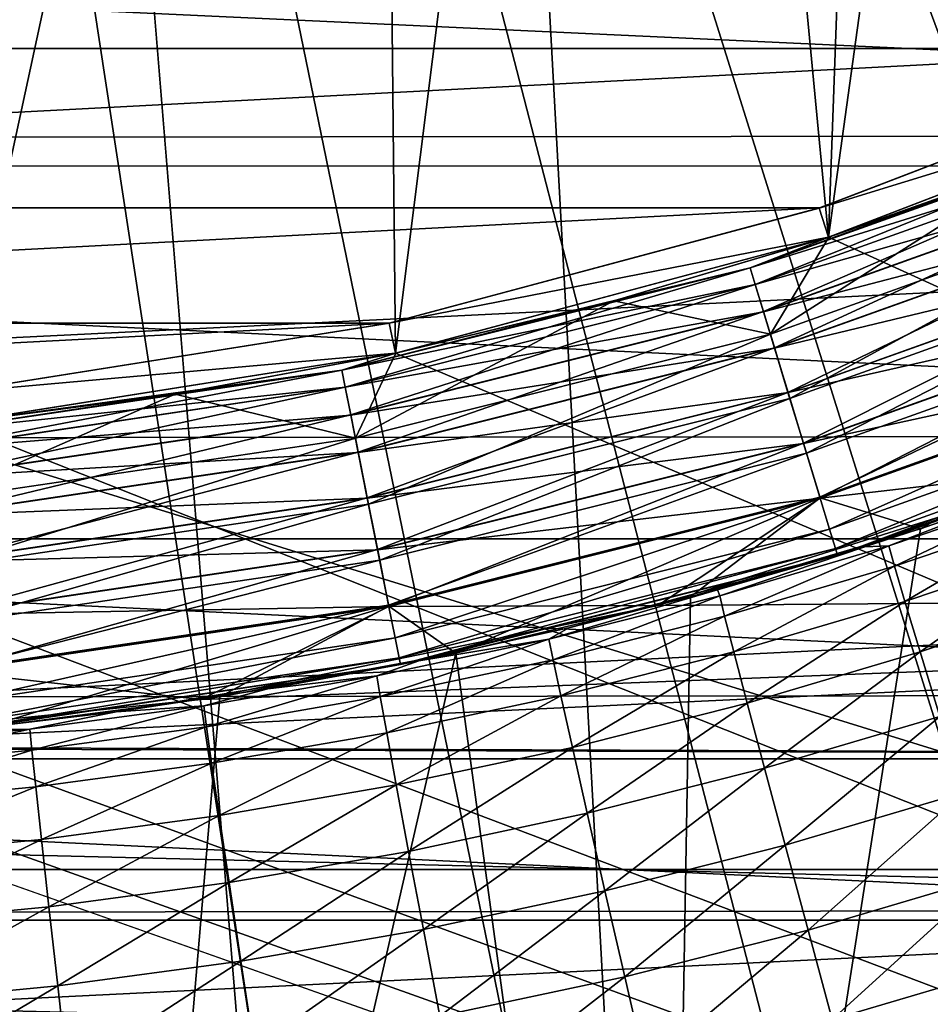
# Model space of a CAD drawing. Header units: metres. Extents: x -104 to 104, y -68 to 90.
# Tile 264 of 656: x 0.84 to 2.33, y -11.63 to -10.02. Entities that reach past the tile are written whole.
import ezdxf

# ---------------------------------------------------------------- set-up
doc = ezdxf.new("R2010")
doc.units = ezdxf.units.M
doc.layers.add('solid_FIT-BATH-153_SW0002', color=7, linetype='CONTINUOUS')

msp = doc.modelspace()

# ---------------------------------------------------------------- linework, layer by layer
at = {"layer": 'solid_FIT-BATH-153_SW0002'}
for points in [[(3, -33.664112, 59.796501), (-3, 21.43195, 59.796501), (-1.503199, 21.284964, 59.796501)], [(3, -33.664112, 59.796501), (-3, -33.664112, 59.796501), (-3, 21.43195, 59.796501)], [(3, -33.664112, 59.796501), (1.506204, 21.28516, 59.796501), (3, 21.43195, 59.796501)], [(3, -33.664112, 59.796501), (-1.503199, 21.284964, 59.796501), (0, 21.235888, 59.796501)], [(3, -33.664112, 59.796501), (0, 21.235888, 59.796501), (1.506204, 21.28516, 59.796501)], [(3, 18.675392, 72.796501), (-3, -33.664112, 72.796501), (3, -33.664112, 72.796501)], [(-3, 18.675392, 72.796501), (-3, -33.664112, 72.796501), (3, 18.675392, 72.796501)], [(0, -3.714112, 38.063175), (5.477271, -10.094252, 37.916401), (5.793386, -9.808646, 37.916401)], [(0, -3.714112, 38.063175), (5.147096, -10.36348, 37.916401), (5.477271, -10.094252, 37.916401)], [(0, -3.714112, 38.063175), (4.447989, -10.850081, 37.916401), (4.803708, -10.615639, 37.916401)], [(0, -3.714112, 38.063175), (4.080853, -11.066208, 37.916401), (4.447989, -10.850081, 37.916401)], [(0, -3.714112, 38.063175), (3.703243, -11.263461, 37.916401), (4.080853, -11.066208, 37.916401)], [(0, -3.714112, 38.063175), (3.316125, -11.441336, 37.916401), (3.703243, -11.263461, 37.916401)], [(0, -3.714112, 38.063175), (2.920496, -11.599376, 37.916401), (3.316125, -11.441336, 37.916401)], [(0, -3.714112, 38.063175), (2.51737, -11.737174, 37.916401), (2.920496, -11.599376, 37.916401)], [(0, -3.714112, 38.063175), (2.107781, -11.854378, 37.916401), (2.51737, -11.737174, 37.916401)], [(0, -3.714112, 38.063175), (1.692783, -11.950686, 37.916401), (2.107781, -11.854378, 37.916401)], [(0, -3.714112, 38.063175), (1.273439, -12.025852, 37.916401), (1.692783, -11.950686, 37.916401)], [(0, -3.714112, 38.063175), (0.850826, -12.079682, 37.916401), (1.273439, -12.025852, 37.916401)], [(0, -3.714112, 38.063175), (0.426029, -12.112039, 37.916401), (0.850826, -12.079682, 37.916401)], [(0, -3.714112, 38.063175), (4.803708, -10.615639, 37.916401), (5.147096, -10.36348, 37.916401)], [(2.666793, -6.728849, 5.796502), (2.847568, -10.10871, 5.796502), (2.16292, -10.371561, 5.796502)], [(2.283822, -7.028335, 5.796502), (2.666793, -6.728849, 5.796502), (2.16292, -10.371561, 5.796502)], [(3.685249, -7.001433, 15.666829), (0.435381, -7.212121, 15.662733), (0.000001, -10.485798, 15.583759)], [(3.685249, -11.626538, 15.55318), (3.685249, -7.001433, 15.666829), (0.000001, -10.485798, 15.583759)], [(1.867795, -7.279452, 5.796502), (2.283822, -7.028335, 5.796502), (2.16292, -10.371561, 5.796502)], [(1.423697, -7.478906, 5.796502), (1.867795, -7.279452, 5.796502), (1.455235, -10.561099, 5.796502)], [(1.867795, -7.279452, 5.796502), (2.16292, -10.371561, 5.796502), (1.455235, -10.561099, 5.796502)], [(1.423697, -7.478906, 5.796502), (1.455235, -10.561099, 5.796502), (0.732782, -10.675615, 5.796502)], [(0.958664, -7.6231, 5.796502), (1.423697, -7.478906, 5.796502), (0.732782, -10.675615, 5.796502)], [(0.48256, -7.710166, 5.796502), (0.958664, -7.6231, 5.796502), (0.732782, -10.675615, 5.796502)], [(-7.150523, -9.582031, -36.203499), (7.150374, -9.582213, -36.203499), (-6.540291, -10.255214, -36.203499)], [(-6.540291, -10.255214, -36.203499), (7.150374, -9.582213, -36.203499), (6.540164, -10.255344, -36.203499)], [(5.94252, -9.650873, 19.907827), (5.332761, -10.204181, 19.907827), (-5.909722, -9.682185, 19.907827)], [(5.332761, -10.204181, 19.907827), (-5.321707, -10.212864, 19.907827), (-5.909722, -9.682185, 19.907827)], [(3.475, -9.732988, -14.886429), (-3.475, -9.732988, -14.886429), (-2.826498, -10.063334, -14.886429)], [(3.475, -9.732988, -14.886429), (-2.826498, -10.063334, -14.886429), (2.826498, -10.063334, -14.886429)], [(2.826498, -10.063334, -14.886429), (-2.826498, -10.063334, -14.886429), (-2.147822, -10.323826, -14.886429)], [(2.826498, -10.063334, -14.886429), (-2.147822, -10.323826, -14.886429), (2.147822, -10.323826, -14.886429)], [(2.147822, -10.323826, -14.886429), (2.147461, -10.324022, -10.790101), (2.826795, -10.063264, -10.790101)], [(2.847131, -10.108941, -10.703499), (2.826795, -10.063264, -10.790101), (2.147461, -10.324022, -10.790101)], [(2.826498, -10.063334, -14.886429), (2.147822, -10.323826, -14.886429), (2.826795, -10.063264, -10.790101)], [(2.16291, -10.371575, -10.703499), (2.847131, -10.108941, -10.703499), (2.147461, -10.324022, -10.790101)], [(2.508576, -10.249175, -8.203499), (2.847131, -10.108941, -10.703499), (2.16291, -10.371575, -10.703499)], [(2.16292, -10.371561, 0.796502), (2.847568, -10.10871, 0.796502), (2.508576, -10.249175, -1.203498)], [(17.184942, -17.214111, 0.796502), (2.847568, -10.10871, 0.796502), (2.16292, -10.371561, 0.796502)], [(2.16292, -10.371561, 5.796502), (2.847568, -10.10871, 5.796502), (2.163222, -10.371474, 4.930476)], [(2.847568, -10.10871, 5.796502), (2.508676, -10.249136, 4.930476), (2.163222, -10.371474, 4.930476)], [(2.034748, -10.421779, -1.300466), (2.682417, -10.190039, -1.300466), (2.042987, -10.448936, -1.394387)], [(2.508576, -10.249175, -1.203498), (2.682417, -10.190039, -1.300466), (2.034748, -10.421779, -1.300466)], [(2.682461, -10.190145, -8.105953), (2.163119, -10.371508, -8.203499), (2.034782, -10.421888, -8.105953)], [(2.682461, -10.190145, -8.105953), (2.034782, -10.421888, -8.105953), (2.693363, -10.216467, -8.012066)], [(2.682417, -10.190039, -1.300466), (2.693277, -10.216258, -1.394387), (2.042987, -10.448936, -1.394387)], [(2.682461, -10.190145, -8.105953), (2.508576, -10.249175, -8.203499), (2.163119, -10.371508, -8.203499)], [(5.332761, -10.204181, 19.907827), (4.670863, -10.695725, 19.907827), (-5.321707, -10.212864, 19.907827)], [(4.670863, -10.695725, 19.907827), (-4.65813, -10.703774, 19.907827), (-5.321707, -10.212864, 19.907827)], [(2.034782, -10.421888, -8.105953), (2.043052, -10.449152, -8.012066), (2.693363, -10.216467, -8.012066)], [(2.042987, -10.448936, -1.394387), (2.693277, -10.216258, -1.394387), (2.05639, -10.493122, -1.480957)], [(2.693363, -10.216467, -8.012066), (2.043052, -10.449152, -8.012066), (2.711073, -10.25922, -7.92555)], [(2.693277, -10.216258, -1.394387), (2.710948, -10.258918, -1.480957), (2.05639, -10.493122, -1.480957)], [(2.163119, -10.371508, -1.203498), (2.508576, -10.249175, -1.203498), (2.034748, -10.421779, -1.300466)], [(2.508676, -10.249136, 4.930476), (2.725818, -10.294818, 5.014204), (2.06767, -10.530307, 5.014204)], [(2.163222, -10.371474, 4.930476), (2.508676, -10.249136, 4.930476), (2.06767, -10.530307, 5.014204)], [(2.163119, -10.371508, -8.203499), (2.508576, -10.249175, -8.203499), (2.16291, -10.371575, -10.703499)], [(2.16292, -10.371561, 0.796502), (2.508576, -10.249175, -1.203498), (2.163119, -10.371508, -1.203498)], [(-6.540291, -10.255214, -36.203499), (6.540164, -10.255344, -36.203499), (-5.868245, -10.864317, -36.203499)], [(-5.868245, -10.864317, -36.203499), (6.540164, -10.255344, -36.203499), (5.86811, -10.864427, -36.203499)], [(2.043052, -10.449152, -8.012066), (2.056485, -10.493436, -7.92555), (2.711073, -10.25922, -7.92555)], [(2.05639, -10.493122, -1.480957), (2.710948, -10.258918, -1.480957), (2.074444, -10.552636, -1.556843)], [(2.711073, -10.25922, -7.92555), (2.056485, -10.493436, -7.92555), (2.734906, -10.31676, -7.849737)], [(2.710948, -10.258918, -1.480957), (2.734747, -10.316376, -1.556843), (2.074444, -10.552636, -1.556843)], [(2.099526, -10.635322, 5.115891), (2.06767, -10.530307, 5.014204), (2.725818, -10.294818, 5.014204)], [(2.099526, -10.635322, 5.115891), (2.725818, -10.294818, 5.014204), (2.767813, -10.396204, 5.115891)], [(2.147822, -10.323826, -14.886429), (-2.147822, -10.323826, -14.886429), (-1.445257, -10.51217, -14.886429)], [(2.147822, -10.323826, -14.886429), (-1.445257, -10.51217, -14.886429), (1.445257, -10.51217, -14.886429)], [(1.445257, -10.51217, -14.886429), (1.444884, -10.512259, -10.790101), (2.147461, -10.324022, -10.790101)], [(2.16291, -10.371575, -10.703499), (2.147461, -10.324022, -10.790101), (1.444884, -10.512259, -10.790101)], [(2.147822, -10.323826, -14.886429), (1.445257, -10.51217, -14.886429), (2.147461, -10.324022, -10.790101)], [(2.056485, -10.493436, -7.92555), (2.074564, -10.553035, -7.849737), (2.734906, -10.31676, -7.849737)], [(2.074444, -10.552636, -1.556843), (2.734747, -10.316376, -1.556843), (2.096451, -10.625184, -1.619124)], [(2.734906, -10.31676, -7.849737), (2.074564, -10.553035, -7.849737), (2.763947, -10.38687, -7.787546)], [(2.734747, -10.316376, -1.556843), (2.76376, -10.386417, -1.619124), (2.096451, -10.625184, -1.619124)], [(17.184942, -17.214111, 0.796502), (-2.162943, -10.371553, 0.796502), (-17.18494, -17.214111, 0.796502)], [(17.184942, -17.214111, 0.796502), (-1.455257, -10.561094, 0.796502), (-2.162943, -10.371553, 0.796502)], [(1.455279, -10.561167, -10.703499), (2.16291, -10.371575, -10.703499), (1.444884, -10.512259, -10.790101)], [(1.455235, -10.561099, 0.796502), (2.16292, -10.371561, 0.796502), (1.811733, -10.475593, -1.203498)], [(17.184942, -17.214111, 0.796502), (2.16292, -10.371561, 0.796502), (1.455235, -10.561099, 0.796502)], [(1.455235, -10.561099, 5.796502), (2.16292, -10.371561, 5.796502), (1.455476, -10.561125, 4.930476)], [(1.811733, -10.475593, -8.203499), (2.16291, -10.371575, -10.703499), (1.455279, -10.561167, -10.703499)], [(2.16292, -10.371561, 5.796502), (1.811834, -10.475566, 4.930476), (1.455476, -10.561125, 4.930476)], [(1.811733, -10.475593, -1.203498), (2.163119, -10.371508, -1.203498), (2.034748, -10.421779, -1.300466)], [(2.16292, -10.371561, 0.796502), (2.163119, -10.371508, -1.203498), (1.811733, -10.475593, -1.203498)], [(1.811733, -10.475593, -8.203499), (2.163119, -10.371508, -8.203499), (2.16291, -10.371575, -10.703499)], [(2.034782, -10.421888, -8.105953), (2.163119, -10.371508, -8.203499), (1.811733, -10.475593, -8.203499)], [(1.811834, -10.475566, 4.930476), (2.163222, -10.371474, 4.930476), (2.06767, -10.530307, 5.014204)], [(2.16292, -10.371561, 5.796502), (2.163222, -10.371474, 4.930476), (1.811834, -10.475566, 4.930476)], [(2.074564, -10.553035, -7.849737), (2.096593, -10.625653, -7.787546), (2.763947, -10.38687, -7.787546)], [(2.096451, -10.625184, -1.619124), (2.76376, -10.386417, -1.619124), (2.121565, -10.707975, -1.665401)], [(2.763947, -10.38687, -7.787546), (2.096593, -10.625653, -7.787546), (2.797076, -10.466851, -7.741371)], [(2.76376, -10.386417, -1.619124), (2.796868, -10.466348, -1.665401), (2.121565, -10.707975, -1.665401)], [(2.099526, -10.635322, 5.115891), (2.767813, -10.396204, 5.115891), (2.126621, -10.724644, 5.232811)], [(2.767813, -10.396204, 5.115891), (2.803533, -10.48244, 5.232811), (2.126621, -10.724644, 5.232811)], [(1.367484, -10.58892, -1.300466), (2.034748, -10.421779, -1.300466), (1.373021, -10.616754, -1.394387)], [(1.811733, -10.475593, -1.203498), (2.034748, -10.421779, -1.300466), (1.367484, -10.58892, -1.300466)], [(2.034782, -10.421888, -8.105953), (1.455382, -10.561145, -8.203499), (1.367507, -10.589031, -8.105953)], [(2.034782, -10.421888, -8.105953), (1.367507, -10.589031, -8.105953), (2.043052, -10.449152, -8.012066)], [(2.034748, -10.421779, -1.300466), (2.042987, -10.448936, -1.394387), (1.373021, -10.616754, -1.394387)], [(2.034782, -10.421888, -8.105953), (1.811733, -10.475593, -8.203499), (1.455382, -10.561145, -8.203499)], [(1.367507, -10.589031, -8.105953), (1.373065, -10.616975, -8.012066), (2.043052, -10.449152, -8.012066)], [(1.373021, -10.616754, -1.394387), (2.042987, -10.448936, -1.394387), (1.382029, -10.662041, -1.480957)], [(2.043052, -10.449152, -8.012066), (1.373065, -10.616975, -8.012066), (2.056485, -10.493436, -7.92555)], [(2.042987, -10.448936, -1.394387), (2.05639, -10.493122, -1.480957), (1.382029, -10.662041, -1.480957)], [(2.096593, -10.625653, -7.787546), (2.121723, -10.708496, -7.741371), (2.797076, -10.466851, -7.741371)], [(2.121565, -10.707975, -1.665401), (2.796868, -10.466348, -1.665401), (2.148819, -10.797819, -1.693891)], [(2.797076, -10.466851, -7.741371), (2.121723, -10.708496, -7.741371), (2.833018, -10.553622, -7.712991)], [(2.796868, -10.466348, -1.665401), (2.832797, -10.553088, -1.693891), (2.148819, -10.797819, -1.693891)], [(3.685249, -11.626538, 15.55318), (0.000001, -10.485798, 15.583759), (0.000001, -13.750768, 15.496895)], [(1.455382, -10.561145, -1.203498), (1.811733, -10.475593, -1.203498), (1.367484, -10.58892, -1.300466)], [(1.811834, -10.475566, 4.930476), (2.06767, -10.530307, 5.014204), (1.38961, -10.700152, 5.014204)], [(1.455476, -10.561125, 4.930476), (1.811834, -10.475566, 4.930476), (1.38961, -10.700152, 5.014204)], [(1.455235, -10.561099, 0.796502), (1.811733, -10.475593, -1.203498), (1.455382, -10.561145, -1.203498)], [(1.455382, -10.561145, -8.203499), (1.811733, -10.475593, -8.203499), (1.455279, -10.561167, -10.703499)], [(2.126621, -10.724644, 5.232811), (2.803533, -10.48244, 5.232811), (2.14835, -10.796273, 5.362349)], [(2.803533, -10.48244, 5.232811), (2.832179, -10.551596, 5.362349), (2.14835, -10.796273, 5.362349)], [(1.373065, -10.616975, -8.012066), (1.382093, -10.662362, -7.92555), (2.056485, -10.493436, -7.92555)], [(1.382029, -10.662041, -1.480957), (2.05639, -10.493122, -1.480957), (1.394162, -10.723038, -1.556843)], [(2.056485, -10.493436, -7.92555), (1.382093, -10.662362, -7.92555), (2.074564, -10.553035, -7.849737)], [(2.05639, -10.493122, -1.480957), (2.074444, -10.552636, -1.556843), (1.394162, -10.723038, -1.556843)], [(1.445257, -10.51217, -14.886429), (-1.445257, -10.51217, -14.886429), (-0.726099, -10.626045, -14.886429)], [(1.445257, -10.51217, -14.886429), (-0.726099, -10.626045, -14.886429), (0.726099, -10.626045, -14.886429)], [(1.445257, -10.51217, -14.886429), (0.726099, -10.626045, -14.886429), (1.444884, -10.512259, -10.790101)], [(0.726099, -10.626045, -14.886429), (0.72683, -10.626001, -10.790101), (1.444884, -10.512259, -10.790101)], [(1.455279, -10.561167, -10.703499), (1.444884, -10.512259, -10.790101), (0.72683, -10.626001, -10.790101)], [(1.411019, -10.807783, 5.115891), (1.38961, -10.700152, 5.014204), (2.06767, -10.530307, 5.014204)], [(1.411019, -10.807783, 5.115891), (2.06767, -10.530307, 5.014204), (2.099526, -10.635322, 5.115891)], [(1.382093, -10.662362, -7.92555), (1.394243, -10.723446, -7.849737), (2.074564, -10.553035, -7.849737)], [(1.394162, -10.723038, -1.556843), (2.074444, -10.552636, -1.556843), (1.408952, -10.797394, -1.619124)], [(2.074564, -10.553035, -7.849737), (1.394243, -10.723446, -7.849737), (2.096593, -10.625653, -7.787546)], [(2.074444, -10.552636, -1.556843), (2.096451, -10.625184, -1.619124), (1.408952, -10.797394, -1.619124)], [(2.121723, -10.708496, -7.741371), (2.148987, -10.798372, -7.712991), (2.833018, -10.553622, -7.712991)], [(2.14835, -10.796273, 5.362349), (2.832179, -10.551596, 5.362349), (2.164226, -10.848608, 5.501604)], [(2.148819, -10.797819, -1.693891), (2.832797, -10.553088, -1.693891), (2.313218, -10.848459, -1.703498)], [(2.833018, -10.553622, -7.712991), (2.148987, -10.798372, -7.712991), (2.609338, -10.745492, -7.703498)], [(2.832179, -10.551596, 5.362349), (2.853107, -10.602122, 5.501604), (2.164226, -10.848608, 5.501604)], [(2.832797, -10.553088, -1.693891), (2.683694, -10.717443, -1.703498), (2.313218, -10.848459, -1.703498)], [(17.184942, -17.214111, 0.796502), (-0.732798, -10.675613, 0.796502), (-1.455257, -10.561094, 0.796502)], [(0.732059, -10.675728, -10.703499), (1.455279, -10.561167, -10.703499), (0.72683, -10.626001, -10.790101)], [(1.455235, -10.561099, 5.796502), (1.095122, -10.627917, 4.930476), (0.731759, -10.675759, 4.930476)], [(0.732782, -10.675615, 5.796502), (1.455235, -10.561099, 5.796502), (0.731759, -10.675759, 4.930476)], [(1.095041, -10.627931, -8.203499), (1.455279, -10.561167, -10.703499), (0.732059, -10.675728, -10.703499)], [(0.732782, -10.675615, 0.796502), (1.455235, -10.561099, 0.796502), (1.095041, -10.627931, -1.203498)], [(17.184942, -17.214111, 0.796502), (1.455235, -10.561099, 0.796502), (0.732782, -10.675615, 0.796502)], [(1.455235, -10.561099, 0.796502), (1.455382, -10.561145, -1.203498), (1.095041, -10.627931, -1.203498)], [(1.095041, -10.627931, -1.203498), (1.455382, -10.561145, -1.203498), (1.367484, -10.58892, -1.300466)], [(1.095041, -10.627931, -8.203499), (1.455382, -10.561145, -8.203499), (1.455279, -10.561167, -10.703499)], [(1.367507, -10.589031, -8.105953), (1.455382, -10.561145, -8.203499), (1.095041, -10.627931, -8.203499)], [(1.455235, -10.561099, 5.796502), (1.455476, -10.561125, 4.930476), (1.095122, -10.627917, 4.930476)], [(1.095122, -10.627917, 4.930476), (1.455476, -10.561125, 4.930476), (1.38961, -10.700152, 5.014204)], [(0.68705, -10.689852, -1.300466), (1.367484, -10.58892, -1.300466), (0.689832, -10.718095, -1.394387)], [(1.095041, -10.627931, -1.203498), (1.367484, -10.58892, -1.300466), (0.68705, -10.689852, -1.300466)], [(1.367507, -10.589031, -8.105953), (0.731699, -10.675765, -8.203499), (0.687062, -10.689966, -8.105953)], [(1.367507, -10.589031, -8.105953), (0.687062, -10.689966, -8.105953), (1.373065, -10.616975, -8.012066)], [(1.367484, -10.58892, -1.300466), (1.373021, -10.616754, -1.394387), (0.689832, -10.718095, -1.394387)], [(1.367507, -10.589031, -8.105953), (1.095041, -10.627931, -8.203499), (0.731699, -10.675765, -8.203499)], [(2.164226, -10.848608, 5.501604), (2.853107, -10.602122, 5.501604), (2.173893, -10.880476, 5.64746)], [(2.853107, -10.602122, 5.501604), (2.865851, -10.63289, 5.64746), (2.173893, -10.880476, 5.64746)], [(0.687062, -10.689966, -8.105953), (0.689854, -10.71832, -8.012066), (1.373065, -10.616975, -8.012066)], [(0.689832, -10.718095, -1.394387), (1.373021, -10.616754, -1.394387), (0.694358, -10.764048, -1.480957)], [(1.373065, -10.616975, -8.012066), (0.689854, -10.71832, -8.012066), (1.382093, -10.662362, -7.92555)], [(1.373021, -10.616754, -1.394387), (1.382029, -10.662041, -1.480957), (0.694358, -10.764048, -1.480957)], [(0.731699, -10.675765, -1.203498), (1.095041, -10.627931, -1.203498), (0.68705, -10.689852, -1.300466)], [(1.095122, -10.627917, 4.930476), (1.38961, -10.700152, 5.014204), (0.698167, -10.802718, 5.014204)], [(0.731759, -10.675759, 4.930476), (1.095122, -10.627917, 4.930476), (0.698167, -10.802718, 5.014204)], [(0.732782, -10.675615, 0.796502), (1.095041, -10.627931, -1.203498), (0.731699, -10.675765, -1.203498)], [(0.731699, -10.675765, -8.203499), (1.095041, -10.627931, -8.203499), (0.732059, -10.675728, -10.703499)], [(1.394243, -10.723446, -7.849737), (1.409048, -10.797874, -7.787546), (2.096593, -10.625653, -7.787546)], [(1.408952, -10.797394, -1.619124), (2.096451, -10.625184, -1.619124), (1.425831, -10.882248, -1.665401)], [(2.096593, -10.625653, -7.787546), (1.409048, -10.797874, -7.787546), (2.121723, -10.708496, -7.741371)], [(1.411019, -10.807783, 5.115891), (2.099526, -10.635322, 5.115891), (1.429229, -10.899331, 5.232811)], [(2.096451, -10.625184, -1.619124), (2.121565, -10.707975, -1.665401), (1.425831, -10.882248, -1.665401)], [(2.099526, -10.635322, 5.115891), (2.126621, -10.724644, 5.232811), (1.429229, -10.899331, 5.232811)], [(2.173893, -10.880476, 5.64746), (2.865851, -10.63289, 5.64746), (2.177135, -10.891165, 5.796502)], [(2.865851, -10.63289, 5.64746), (2.870126, -10.643209, 5.796502), (2.177135, -10.891165, 5.796502)], [(2.177135, -10.891165, 5.796502), (2.870126, -10.643209, 5.796502), (2.222088, -10.877374, 11.5467)], [(2.870126, -10.643209, 5.796502), (2.460443, -10.799041, 11.549021), (2.222088, -10.877374, 11.5467)], [(0.689854, -10.71832, -8.012066), (0.69439, -10.764373, -7.92555), (1.382093, -10.662362, -7.92555)], [(0.694358, -10.764048, -1.480957), (1.382029, -10.662041, -1.480957), (0.700454, -10.825939, -1.556843)], [(1.382093, -10.662362, -7.92555), (0.69439, -10.764373, -7.92555), (1.394243, -10.723446, -7.849737)], [(1.382029, -10.662041, -1.480957), (1.394162, -10.723038, -1.556843), (0.700454, -10.825939, -1.556843)], [(17.184942, -17.214111, 0.796502), (0, -10.714112, 0.796502), (-0.732798, -10.675613, 0.796502)], [(17.184942, -17.214111, 0.796502), (0.732782, -10.675615, 0.796502), (0, -10.714112, 0.796502)], [(4.670863, -10.695725, 19.907827), (3.964482, -11.11963, 19.907827), (-4.65813, -10.703774, 19.907827)], [(3.964482, -11.11963, 19.907827), (-3.950368, -11.127164, 19.907827), (-4.65813, -10.703774, 19.907827)], [(0.708923, -10.911929, 5.115891), (0.698167, -10.802718, 5.014204), (1.38961, -10.700152, 5.014204)], [(0.708923, -10.911929, 5.115891), (1.38961, -10.700152, 5.014204), (1.411019, -10.807783, 5.115891)], [(1.409048, -10.797874, -7.787546), (1.425937, -10.882781, -7.741371), (2.121723, -10.708496, -7.741371)], [(1.425831, -10.882248, -1.665401), (2.121565, -10.707975, -1.665401), (1.444147, -10.974331, -1.693891)], [(2.121723, -10.708496, -7.741371), (1.425937, -10.882781, -7.741371), (2.148987, -10.798372, -7.712991)], [(2.121565, -10.707975, -1.665401), (2.148819, -10.797819, -1.693891), (1.444147, -10.974331, -1.693891)], [(0.69439, -10.764373, -7.92555), (0.700495, -10.826354, -7.849737), (1.394243, -10.723446, -7.849737)], [(0.700454, -10.825939, -1.556843), (1.394162, -10.723038, -1.556843), (0.707885, -10.901387, -1.619124)], [(1.394243, -10.723446, -7.849737), (0.700495, -10.826354, -7.849737), (1.409048, -10.797874, -7.787546)], [(1.394162, -10.723038, -1.556843), (1.408952, -10.797394, -1.619124), (0.707885, -10.901387, -1.619124)], [(1.429229, -10.899331, 5.232811), (2.126621, -10.724644, 5.232811), (1.443832, -10.972746, 5.362349)], [(2.126621, -10.724644, 5.232811), (2.14835, -10.796273, 5.362349), (1.443832, -10.972746, 5.362349)], [(2.683694, -10.717443, -1.703498), (2.817129, -13.309091, -1.703498), (1.892348, -13.533355, -1.703498)], [(2.313218, -10.848459, -1.703498), (2.683694, -10.717443, -1.703498), (1.892348, -13.533355, -1.703498)], [(2.609338, -10.745492, -7.703498), (1.883761, -10.973649, -7.703498), (5.931685, -10.941616, -7.703498)], [(2.148987, -10.798372, -7.712991), (1.883761, -10.973649, -7.703498), (2.609338, -10.745492, -7.703498)], [(1.443832, -10.972746, 5.362349), (2.14835, -10.796273, 5.362349), (1.454502, -11.026384, 5.501604)], [(2.14835, -10.796273, 5.362349), (2.164226, -10.848608, 5.501604), (1.454502, -11.026384, 5.501604)], [(2.261274, -10.876178, 11.691745), (2.534307, -10.784138, 11.694324), (2.27049, -10.909101, 11.843085)], [(2.460443, -10.799041, 11.549021), (2.534307, -10.784138, 11.694324), (2.261274, -10.876178, 11.691745)], [(2.534307, -10.784138, 11.694324), (2.544747, -10.81666, 11.845636), (2.27049, -10.909101, 11.843085)], [(0.700495, -10.826354, -7.849737), (0.707933, -10.901875, -7.787546), (1.409048, -10.797874, -7.787546)], [(0.707885, -10.901387, -1.619124), (1.408952, -10.797394, -1.619124), (0.716365, -10.987487, -1.665401)], [(1.409048, -10.797874, -7.787546), (0.707933, -10.901875, -7.787546), (1.425937, -10.882781, -7.741371)], [(0.708923, -10.911929, 5.115891), (1.411019, -10.807783, 5.115891), (0.718072, -11.004821, 5.232811)], [(1.408952, -10.797394, -1.619124), (1.425831, -10.882248, -1.665401), (0.716365, -10.987487, -1.665401)], [(1.411019, -10.807783, 5.115891), (1.429229, -10.899331, 5.232811), (0.718072, -11.004821, 5.232811)], [(1.425937, -10.882781, -7.741371), (1.44426, -10.974897, -7.712991), (2.148987, -10.798372, -7.712991)], [(1.444147, -10.974331, -1.693891), (2.148819, -10.797819, -1.693891), (1.553946, -11.051182, -1.703498)], [(2.148987, -10.798372, -7.712991), (1.44426, -10.974897, -7.712991), (1.883761, -10.973649, -7.703498)], [(2.148819, -10.797819, -1.693891), (1.936971, -10.959577, -1.703498), (1.553946, -11.051182, -1.703498)], [(2.148819, -10.797819, -1.693891), (2.313218, -10.848459, -1.703498), (1.936971, -10.959577, -1.703498)], [(2.222088, -10.877374, 11.5467), (2.460443, -10.799041, 11.549021), (2.261274, -10.876178, 11.691745)], [(2.27049, -10.909101, 11.843085), (2.544747, -10.81666, 11.845636), (2.287555, -10.966864, 11.992882)], [(2.544747, -10.81666, 11.845636), (2.563973, -10.8737, 11.995405), (2.287555, -10.966864, 11.992882)], [(1.454502, -11.026384, 5.501604), (2.164226, -10.848608, 5.501604), (1.460998, -11.059047, 5.64746)], [(2.164226, -10.848608, 5.501604), (2.173893, -10.880476, 5.64746), (1.460998, -11.059047, 5.64746)], [(1.936971, -10.959577, -1.703498), (2.313218, -10.848459, -1.703498), (1.892348, -13.533355, -1.703498)], [(-5.868245, -10.864317, -36.203499), (5.86811, -10.864427, -36.203499), (-5.139667, -11.404721, -36.203499)], [(-5.139667, -11.404721, -36.203499), (5.86811, -10.864427, -36.203499), (5.139493, -11.404837, -36.203499)], [(1.984965, -10.957662, 11.689458), (2.261274, -10.876178, 11.691745), (1.992962, -10.990955, 11.840822)], [(2.222088, -10.877374, 11.5467), (2.261274, -10.876178, 11.691745), (1.984965, -10.957662, 11.689458)], [(2.261274, -10.876178, 11.691745), (2.27049, -10.909101, 11.843085), (1.992962, -10.990955, 11.840822)], [(2.287555, -10.966864, 11.992882), (2.563973, -10.8737, 11.995405), (2.312518, -11.049456, 12.134939)], [(2.563973, -10.8737, 11.995405), (2.592025, -10.955251, 12.13744), (2.312518, -11.049456, 12.134939)], [(0.707933, -10.901875, -7.787546), (0.716418, -10.988029, -7.741371), (1.425937, -10.882781, -7.741371)], [(0.716365, -10.987487, -1.665401), (1.425831, -10.882248, -1.665401), (0.725567, -11.080922, -1.693891)], [(1.425937, -10.882781, -7.741371), (0.716418, -10.988029, -7.741371), (1.44426, -10.974897, -7.712991)], [(1.425831, -10.882248, -1.665401), (1.444147, -10.974331, -1.693891), (0.725567, -11.080922, -1.693891)], [(1.460998, -11.059047, 5.64746), (2.173893, -10.880476, 5.64746), (1.463178, -11.070002, 5.796502)], [(2.173893, -10.880476, 5.64746), (2.177135, -10.891165, 5.796502), (1.463178, -11.070002, 5.796502)], [(1.463178, -11.070002, 5.796502), (2.177135, -10.891165, 5.796502), (1.493221, -11.063962, 11.540725)], [(2.177135, -10.891165, 5.796502), (1.738199, -11.00991, 11.542551), (1.493221, -11.063962, 11.540725)], [(2.177135, -10.891165, 5.796502), (1.981258, -10.947688, 11.544571), (1.738199, -11.00991, 11.542551)], [(1.981258, -10.947688, 11.544571), (2.222088, -10.877374, 11.5467), (1.984965, -10.957662, 11.689458)], [(2.177135, -10.891165, 5.796502), (2.222088, -10.877374, 11.5467), (1.981258, -10.947688, 11.544571)], [(0.718072, -11.004821, 5.232811), (1.429229, -10.899331, 5.232811), (0.725409, -11.079314, 5.362349)], [(1.429229, -10.899331, 5.232811), (1.443832, -10.972746, 5.362349), (0.725409, -11.079314, 5.362349)], [(1.992962, -10.990955, 11.840822), (2.27049, -10.909101, 11.843085), (2.007852, -11.049366, 11.990641)], [(2.27049, -10.909101, 11.843085), (2.287555, -10.966864, 11.992882), (2.007852, -11.049366, 11.990641)], [(0.380616, -11.204387, -7.703498), (5.56984, -11.224055, -7.703498), (5.931685, -10.941616, -7.703498)], [(1.137802, -11.127299, -7.703498), (0.380616, -11.204387, -7.703498), (5.931685, -10.941616, -7.703498)], [(1.883761, -10.973649, -7.703498), (1.137802, -11.127299, -7.703498), (5.931685, -10.941616, -7.703498)], [(1.981258, -10.947688, 11.544571), (1.984965, -10.957662, 11.689458), (1.705924, -11.028459, 11.687469)], [(1.738199, -11.00991, 11.542551), (1.981258, -10.947688, 11.544571), (1.705924, -11.028459, 11.687469)], [(2.312518, -11.049456, 12.134939), (2.592025, -10.955251, 12.13744), (2.344818, -11.15493, 12.262936)], [(0.725409, -11.079314, 5.362349), (1.443832, -10.972746, 5.362349), (0.73077, -11.13374, 5.501604)], [(1.443832, -10.972746, 5.362349), (1.454502, -11.026384, 5.501604), (0.73077, -11.13374, 5.501604)], [(1.553946, -11.051182, -1.703498), (1.936971, -10.959577, -1.703498), (1.892348, -13.533355, -1.703498)], [(1.705924, -11.028459, 11.687469), (1.984965, -10.957662, 11.689458), (1.712715, -11.062077, 11.838854)], [(1.984965, -10.957662, 11.689458), (1.992962, -10.990955, 11.840822), (1.712715, -11.062077, 11.838854)], [(2.007852, -11.049366, 11.990641), (2.287555, -10.966864, 11.992882), (2.029688, -11.132883, 12.132716)], [(2.287555, -10.966864, 11.992882), (2.312518, -11.049456, 12.134939), (2.029688, -11.132883, 12.132716)], [(0.716418, -10.988029, -7.741371), (0.725624, -11.081497, -7.712991), (1.44426, -10.974897, -7.712991)], [(0.725567, -11.080922, -1.693891), (1.444147, -10.974331, -1.693891), (0.780854, -11.173437, -1.703498)], [(1.44426, -10.974897, -7.712991), (0.725624, -11.081497, -7.712991), (1.137802, -11.127299, -7.703498)], [(1.444147, -10.974331, -1.693891), (1.16785, -11.122604, -1.703498), (0.780854, -11.173437, -1.703498)], [(1.44426, -10.974897, -7.712991), (1.137802, -11.127299, -7.703498), (1.883761, -10.973649, -7.703498)], [(1.444147, -10.974331, -1.693891), (1.553946, -11.051182, -1.703498), (1.16785, -11.122604, -1.703498)], [(1.712715, -11.062077, 11.838854), (1.992962, -10.990955, 11.840822), (1.725426, -11.121051, 11.98869)], [(1.992962, -10.990955, 11.840822), (2.007852, -11.049366, 11.990641), (1.725426, -11.121051, 11.98869)], [(1.493221, -11.063962, 11.540725), (1.738199, -11.00991, 11.542551), (1.705924, -11.028459, 11.687469)], [(0.73077, -11.13374, 5.501604), (1.454502, -11.026384, 5.501604), (0.734034, -11.166882, 5.64746)], [(1.454502, -11.026384, 5.501604), (1.460998, -11.059047, 5.64746), (0.734034, -11.166882, 5.64746)], [(1.42469, -11.088457, 11.685782), (1.705924, -11.028459, 11.687469), (1.430296, -11.122335, 11.837185)], [(1.493221, -11.063962, 11.540725), (1.705924, -11.028459, 11.687469), (1.42469, -11.088457, 11.685782)], [(1.705924, -11.028459, 11.687469), (1.712715, -11.062077, 11.838854), (1.430296, -11.122335, 11.837185)], [(1.553946, -11.051182, -1.703498), (1.892348, -13.533355, -1.703498), (0.951753, -13.668681, -1.703498)], [(1.16785, -11.122604, -1.703498), (1.553946, -11.051182, -1.703498), (0.951753, -13.668681, -1.703498)], [(1.725426, -11.121051, 11.98869), (2.007852, -11.049366, 11.990641), (1.744114, -11.20537, 12.130779)], [(2.007852, -11.049366, 11.990641), (2.029688, -11.132883, 12.132716), (1.744114, -11.20537, 12.130779)], [(2.029688, -11.132883, 12.132716), (2.312518, -11.049456, 12.134939), (2.057995, -11.239545, 12.260732)], [(2.312518, -11.049456, 12.134939), (2.344818, -11.15493, 12.262936), (2.057995, -11.239545, 12.260732)], [(0.734034, -11.166882, 5.64746), (1.460998, -11.059047, 5.64746), (0.73513, -11.177998, 5.796502)], [(1.460998, -11.059047, 5.64746), (1.463178, -11.070002, 5.796502), (0.73513, -11.177998, 5.796502)], [(0.73513, -11.177998, 5.796502), (1.463178, -11.070002, 5.796502), (0.749936, -11.176524, 11.537387)], [(1.463178, -11.070002, 5.796502), (0.998795, -11.147308, 11.538102), (0.749936, -11.176524, 11.537387)], [(1.463178, -11.070002, 5.796502), (1.246645, -11.109778, 11.539205), (0.998795, -11.147308, 11.538102)], [(1.246645, -11.109778, 11.539205), (1.493221, -11.063962, 11.540725), (1.42469, -11.088457, 11.685782)], [(1.463178, -11.070002, 5.796502), (1.493221, -11.063962, 11.540725), (1.246645, -11.109778, 11.539205)], [(1.430296, -11.122335, 11.837185), (1.712715, -11.062077, 11.838854), (1.440835, -11.181779, 11.987039)], [(1.712715, -11.062077, 11.838854), (1.725426, -11.121051, 11.98869), (1.440835, -11.181779, 11.987039)], [(0.725624, -11.081497, -7.712991), (0.380616, -11.204387, -7.703498), (1.137802, -11.127299, -7.703498)], [(1.141805, -11.137547, 11.684402), (1.42469, -11.088457, 11.685782), (1.146248, -11.171606, 11.835821)], [(1.246645, -11.109778, 11.539205), (1.42469, -11.088457, 11.685782), (1.141805, -11.137547, 11.684402)], [(1.42469, -11.088457, 11.685782), (1.430296, -11.122335, 11.837185), (1.146248, -11.171606, 11.835821)], [(0.998795, -11.147308, 11.538102), (1.246645, -11.109778, 11.539205), (1.141805, -11.137547, 11.684402)], [(3.964482, -11.11963, 19.907827), (3.220493, -11.47217, 19.907827), (-3.950368, -11.127164, 19.907827)], [(3.220493, -11.47217, 19.907827), (-3.205515, -11.478409, 19.907827), (-3.950368, -11.127164, 19.907827)], [(0.780854, -11.173437, -1.703498), (1.16785, -11.122604, -1.703498), (0.951753, -13.668681, -1.703498)], [(1.146248, -11.171606, 11.835821), (1.430296, -11.122335, 11.837185), (1.154635, -11.23141, 11.985691)], [(1.430296, -11.122335, 11.837185), (1.440835, -11.181779, 11.987039), (1.154635, -11.23141, 11.985691)], [(1.440835, -11.181779, 11.987039), (1.725426, -11.121051, 11.98869), (1.45637, -11.266773, 12.12914)], [(1.725426, -11.121051, 11.98869), (1.744114, -11.20537, 12.130779), (1.45637, -11.266773, 12.12914)], [(1.744114, -11.20537, 12.130779), (2.029688, -11.132883, 12.132716), (1.768388, -11.313065, 12.258812)], [(2.029688, -11.132883, 12.132716), (2.057995, -11.239545, 12.260732), (1.768388, -11.313065, 12.258812)], [(0.749936, -11.176524, 11.537387), (0.998795, -11.147308, 11.538102), (0.857686, -11.175709, 11.683328)], [(0.857686, -11.175709, 11.683328), (1.141805, -11.137547, 11.684402), (0.861, -11.209895, 11.834762)], [(0.998795, -11.147308, 11.538102), (1.141805, -11.137547, 11.684402), (0.857686, -11.175709, 11.683328)], [(1.141805, -11.137547, 11.684402), (1.146248, -11.171606, 11.835821), (0.861, -11.209895, 11.834762)], [(2.057995, -11.239545, 12.260732), (2.344818, -11.15493, 12.262936), (2.09167, -11.365104, 12.367405)], [(2.344818, -11.15493, 12.262936), (2.383192, -11.279104, 12.369611), (2.09167, -11.365104, 12.367405)], [(0.780854, -11.173437, -1.703498), (0.951753, -13.668681, -1.703498), (0, -13.714112, -1.703498)], [(0.572528, -11.203088, 11.682559), (0.857686, -11.175709, 11.683328), (0.574761, -11.237446, 11.833994)], [(0.749936, -11.176524, 11.537387), (0.857686, -11.175709, 11.683328), (0.572528, -11.203088, 11.682559)], [(0.857686, -11.175709, 11.683328), (0.861, -11.209895, 11.834762), (0.574761, -11.237446, 11.833994)], [(0.861, -11.209895, 11.834762), (1.146248, -11.171606, 11.835821), (0.867261, -11.269967, 11.984646)], [(1.146248, -11.171606, 11.835821), (1.154635, -11.23141, 11.985691), (0.867261, -11.269967, 11.984646)], [(1.154635, -11.23141, 11.985691), (1.440835, -11.181779, 11.987039), (1.167027, -11.316946, 12.127808)], [(1.440835, -11.181779, 11.987039), (1.45637, -11.266773, 12.12914), (1.167027, -11.316946, 12.127808)], [(-0.379935, -11.204421, -7.703498), (-5.569687, -11.224169, -7.703498), (5.56984, -11.224055, -7.703498)], [(0.380616, -11.204387, -7.703498), (-0.379935, -11.204421, -7.703498), (5.56984, -11.224055, -7.703498)], [(0.574761, -11.237446, 11.833994), (0.861, -11.209895, 11.834762), (0.578919, -11.297751, 11.983874)], [(0.861, -11.209895, 11.834762), (0.867261, -11.269967, 11.984646), (0.578919, -11.297751, 11.983874)], [(1.45637, -11.266773, 12.12914), (1.744114, -11.20537, 12.130779), (1.476589, -11.375341, 12.25719)], [(1.744114, -11.20537, 12.130779), (1.768388, -11.313065, 12.258812), (1.476589, -11.375341, 12.25719)], [(-5.569687, -11.224169, -7.703498), (5.19523, -11.487864, -7.703498), (5.56984, -11.224055, -7.703498)], [(-5.569687, -11.224169, -7.703498), (-5.195055, -11.487979, -7.703498), (5.19523, -11.487864, -7.703498)], [(0.867261, -11.269967, 11.984646), (1.154635, -11.23141, 11.985691), (0.876523, -11.355914, 12.126774)], [(1.154635, -11.23141, 11.985691), (1.167027, -11.316946, 12.127808), (0.876523, -11.355914, 12.126774)], [(1.768388, -11.313065, 12.258812), (2.057995, -11.239545, 12.260732), (1.79731, -11.439822, 12.365483)], [(2.057995, -11.239545, 12.260732), (2.09167, -11.365104, 12.367405), (1.79731, -11.439822, 12.365483)], [(0.578919, -11.297751, 11.983874), (0.867261, -11.269967, 11.984646), (0.585049, -11.383997, 12.125998)], [(0.867261, -11.269967, 11.984646), (0.876523, -11.355914, 12.126774), (0.585049, -11.383997, 12.125998)], [(1.167027, -11.316946, 12.127808), (1.45637, -11.266773, 12.12914), (1.183185, -11.426233, 12.255875)], [(1.45637, -11.266773, 12.12914), (1.476589, -11.375341, 12.25719), (1.183185, -11.426233, 12.255875)], [(2.09167, -11.365104, 12.367405), (2.383192, -11.279104, 12.369611), (2.129241, -11.5041, 12.450241)], [(2.383192, -11.279104, 12.369611), (2.425953, -11.416573, 12.452459), (2.129241, -11.5041, 12.450241)], [(0.876523, -11.355914, 12.126774), (1.167027, -11.316946, 12.127808), (0.88862, -11.465757, 12.254857)], [(1.167027, -11.316946, 12.127808), (1.183185, -11.426233, 12.255875), (0.88862, -11.465757, 12.254857)], [(1.476589, -11.375341, 12.25719), (1.768388, -11.313065, 12.258812), (1.50072, -11.50312, 12.363858)], [(1.768388, -11.313065, 12.258812), (1.79731, -11.439822, 12.365483), (1.50072, -11.50312, 12.363858)], [(0.585049, -11.383997, 12.125998), (0.876523, -11.355914, 12.126774), (0.593062, -11.49421, 12.254087)], [(0.876523, -11.355914, 12.126774), (0.88862, -11.465757, 12.254857), (0.593062, -11.49421, 12.254087)], [(1.183185, -11.426233, 12.255875), (1.476589, -11.375341, 12.25719), (1.202502, -11.55486, 12.362541)], [(1.476589, -11.375341, 12.25719), (1.50072, -11.50312, 12.363858), (1.202502, -11.55486, 12.362541)], [(1.79731, -11.439822, 12.365483), (2.09167, -11.365104, 12.367405), (1.829625, -11.580143, 12.44831)], [(2.09167, -11.365104, 12.367405), (2.129241, -11.5041, 12.450241), (1.829625, -11.580143, 12.44831)], [(-5.139667, -11.404721, -36.203499), (5.139493, -11.404837, -36.203499), (-4.359994, -11.872092, -36.203499)], [(-4.359994, -11.872092, -36.203499), (5.139493, -11.404837, -36.203499), (4.359771, -11.872211, -36.203499)], [(2.129241, -11.5041, 12.450241), (2.425953, -11.416573, 12.452459), (2.168916, -11.649934, 12.506889)], [(2.425953, -11.416573, 12.452459), (2.471055, -11.560807, 12.50913), (2.168916, -11.649934, 12.506889)], [(0.88862, -11.465757, 12.254857), (1.183185, -11.426233, 12.255875), (0.903103, -11.595042, 12.361521)], [(1.183185, -11.426233, 12.255875), (1.202502, -11.55486, 12.362541), (0.903103, -11.595042, 12.361521)], [(1.50072, -11.50312, 12.363858), (1.79731, -11.439822, 12.365483), (1.527725, -11.644572, 12.446675)], [(1.79731, -11.439822, 12.365483), (1.829625, -11.580143, 12.44831), (1.527725, -11.644572, 12.446675)], [(3.220493, -11.47217, 19.907827), (2.444743, -11.750482, 19.907827), (-3.205515, -11.478409, 19.907827)], [(0.593062, -11.49421, 12.254087), (0.88862, -11.465757, 12.254857), (0.602676, -11.623913, 12.360748)], [(0.88862, -11.465757, 12.254857), (0.903103, -11.595042, 12.361521), (0.602676, -11.623913, 12.360748)], [(-5.195055, -11.487979, -7.703498), (4.806812, -11.733779, -7.703498), (5.19523, -11.487864, -7.703498)], [(-5.195055, -11.487979, -7.703498), (-4.806609, -11.733898, -7.703498), (4.806812, -11.733779, -7.703498)], [(2.444743, -11.750482, 19.907827), (-2.428827, -11.755283, 19.907827), (-3.205515, -11.478409, 19.907827)], [(1.202502, -11.55486, 12.362541), (1.50072, -11.50312, 12.363858), (1.224154, -11.697257, 12.445349)], [(1.50072, -11.50312, 12.363858), (1.527725, -11.644572, 12.446675), (1.224154, -11.697257, 12.445349)], [(1.829625, -11.580143, 12.44831), (2.129241, -11.5041, 12.450241), (1.863801, -11.727365, 12.504939)], [(2.129241, -11.5041, 12.450241), (2.168916, -11.649934, 12.506889), (1.863801, -11.727365, 12.504939)], [(0.903103, -11.595042, 12.361521), (1.202502, -11.55486, 12.362541), (0.919365, -11.738179, 12.44432)], [(1.202502, -11.55486, 12.362541), (1.224154, -11.697257, 12.445349), (0.919365, -11.738179, 12.44432)], [(2.168916, -11.649934, 12.506889), (2.471055, -11.560807, 12.50913), (2.209065, -11.796641, 12.53746)], [(2.471055, -11.560807, 12.50913), (2.516639, -11.705912, 12.539732), (2.209065, -11.796641, 12.53746)], [(1.527725, -11.644572, 12.446675), (1.829625, -11.580143, 12.44831), (1.556332, -11.79298, 12.503288)], [(1.829625, -11.580143, 12.44831), (1.863801, -11.727365, 12.504939), (1.556332, -11.79298, 12.503288)], [(0.602676, -11.623913, 12.360748), (0.903103, -11.595042, 12.361521), (0.613503, -11.767517, 12.443545)], [(0.903103, -11.595042, 12.361521), (0.919365, -11.738179, 12.44432), (0.613503, -11.767517, 12.443545)]]:
    msp.add_3dface(points, dxfattribs=at)

doc.saveas('drawing.dxf')
